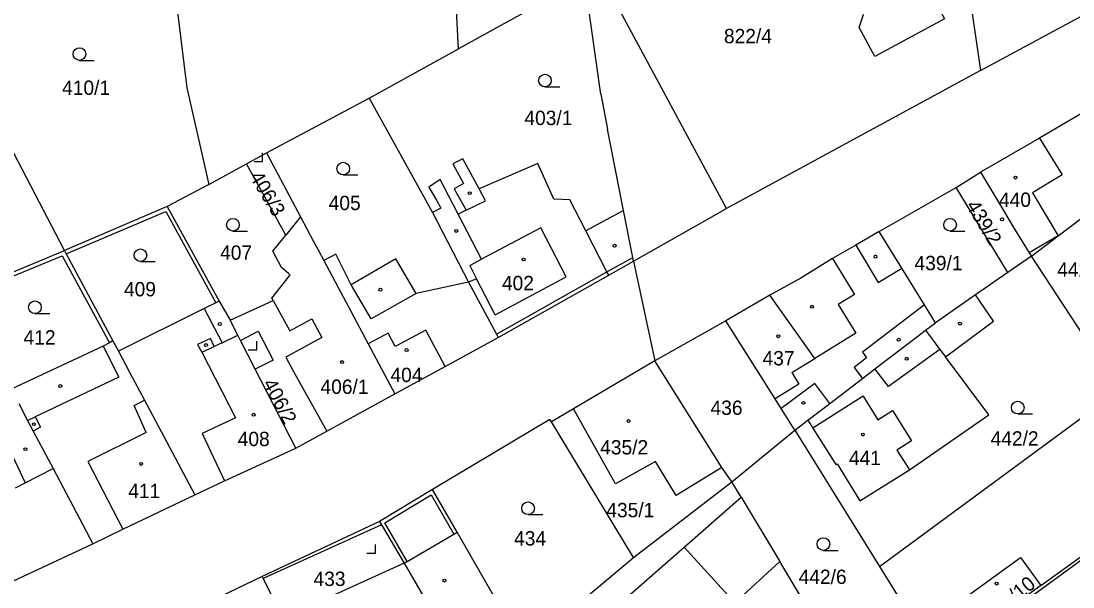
# Model space of a CAD drawing. Extents: x -724107 to -720612, y -1045267 to -1038441.
# Drawn here: x -722575.5 to -722450.8, y -1042476.9 to -1042409.8 of the extents above; entities that cross this region are included whole.
import ezdxf

# ---------------------------------------------------------------- set-up
doc = ezdxf.new("R2010")
doc.units = 0
for name, color, linetype in [('Hranice parcel', 7, 'Continuous'), ('Parcelní čísla', 7, 'Continuous'), ('Vnitřní kresba', 7, 'Continuous'), ('Značky budov', 7, 'Continuous'), ('Značky kultur', 7, 'Continuous')]:
    doc.layers.add(name, color=color, linetype=linetype)

msp = doc.modelspace()

# ---------------------------------------------------------------- linework, layer by layer
at = {"layer": 'Hranice parcel'}
for p, q in [((-722466.81, -1042381.39), (-722461.77, -1042415.67)), ((-722523.64, -1042413.1), (-722525.22, -1042382.92)), ((-722491.85, -1042432.03), (-722507.01, -1042403.89)), ((-722570.31, -1042437.03), (-722587.1, -1042404.82)), ((-722461.77, -1042415.67), (-722447.57, -1042408.03)), ((-722534.2, -1042418.95), (-722523.64, -1042413.1)), ((-722461.77, -1042415.67), (-722491.85, -1042432.03)), ((-722546.39, -1042425.45), (-722534.2, -1042418.95)), ((-722534.2, -1042418.95), (-722526.69, -1042432.51)), ((-722548.74, -1042426.74), (-722546.39, -1042425.45)), ((-722546.39, -1042425.45), (-722542.34, -1042433.04)), ((-722553.2, -1042429.2), (-722548.74, -1042426.74)), ((-722544.1, -1042435.2), (-722548.74, -1042426.74)), ((-722464.66, -1042429.55), (-722461.76, -1042427.75)), ((-722553.2, -1042429.2), (-722558.14, -1042431.79)), ((-722473.78, -1042434.75), (-722464.66, -1042429.55)), ((-722458.53, -1042439.63), (-722464.66, -1042429.55)), ((-722558.14, -1042431.79), (-722570.31, -1042437.03)), ((-722558.14, -1042431.79), (-722551.99, -1042443.02)), ((-722526.69, -1042432.51), (-722522.44, -1042440.77)), ((-722502.89, -1042438.27), (-722491.85, -1042432.03)), ((-722542.34, -1042433.04), (-722544.1, -1042435.2)), ((-722582.55, -1042442.08), (-722570.31, -1042437.03)), ((-722502.89, -1042438.27), (-722500.36, -1042450.1)), ((-722455.72, -1042437.69), (-722458.53, -1042439.63)), ((-722445.37, -1042453.55), (-722455.72, -1042437.69)), ((-722458.53, -1042439.63), (-722462.37, -1042442.28)), ((-722462.37, -1042442.28), (-722467.12, -1042445.57)), ((-722551.99, -1042443.02), (-722550.69, -1042445.27)), ((-722550.69, -1042445.27), (-722545.57, -1042442.95)), ((-722491.95, -1042445.36), (-722500.36, -1042450.1)), ((-722564.58, -1042447.74), (-722563.92, -1042448.96)), ((-722500.36, -1042450.1), (-722510.01, -1042455.78)), ((-722492.42, -1042462.73), (-722500.36, -1042450.1)), ((-722473.74, -1042474.45), (-722445.37, -1042453.55)), ((-722539.21, -1042458.43), (-722531.18, -1042454)), ((-722510.01, -1042455.78), (-722512.61, -1042457.32)), ((-722502.89, -1042473.4), (-722512.61, -1042457.32)), ((-722483.78, -1042458.3), (-722482.22, -1042457.11)), ((-722542.89, -1042460.46), (-722539.21, -1042458.43)), ((-722491.22, -1042464.45), (-722483.78, -1042458.3)), ((-722483.78, -1042458.3), (-722473.74, -1042474.45)), ((-722491.22, -1042464.45), (-722492.42, -1042462.73)), ((-722502.89, -1042473.4), (-722491.22, -1042464.45)), ((-722490.14, -1042466.25), (-722491.22, -1042464.45)), ((-722526.71, -1042465.35), (-722532.97, -1042469.15)), ((-722490.14, -1042466.25), (-722485.55, -1042473.88)), ((-722466.6, -1042485.94), (-722442.53, -1042468.32)), ((-722532.97, -1042469.15), (-722546.91, -1042475.66)), ((-722515.83, -1042484.23), (-722502.89, -1042473.4)), ((-722483.02, -1042478.1), (-722485.55, -1042473.88))]:
    msp.add_line(p, q, dxfattribs=at)
for points in [[(-722559.28, -1042374.71), (-722558.36, -1042393.64), (-722557.88, -1042399.88), (-722557.24, -1042406.15), (-722555.8, -1042417.73), (-722553.2, -1042429.2)], [(-722469.81, -1042402.62), (-722466.03, -1042409.55), (-722474.28, -1042414.01), (-722476.15, -1042410.57), (-722475.63, -1042409.06), (-722477.01, -1042406.51), (-722475.85, -1042405.88), (-722476.33, -1042405.03), (-722472.48, -1042402.92), (-722471.99, -1042403.79), (-722469.81, -1042402.62)], [(-722507.01, -1042403.89), (-722508.67, -1042404.81), (-722523.64, -1042413.1)], [(-722448.46, -1042419.99), (-722454.79, -1042423.71), (-722461.76, -1042427.75)], [(-722502.89, -1042438.27), (-722502.98, -1042437.83), (-722504.06, -1042432.28), (-722508.55, -1042434.69), (-722510.45, -1042431.02), (-722512.33, -1042430.93), (-722514.22, -1042426.71), (-722521.18, -1042429.71), (-722521.94, -1042428.32), (-722523.1, -1042426.17), (-722524.29, -1042426.75), (-722523.05, -1042429.08), (-722524.13, -1042429.69), (-722522.7, -1042432.24), (-722523.67, -1042432.71), (-722525.81, -1042428.59), (-722527.16, -1042429.49), (-722526.24, -1042431.06), (-722525.73, -1042432.01), (-722526.69, -1042432.51)], [(-722455.72, -1042437.69), (-722452.57, -1042435.29), (-722445.59, -1042430), (-722444.48, -1042429.16), (-722442.03, -1042427.44)], [(-722461.76, -1042427.75), (-722459.05, -1042432.27), (-722457.99, -1042434.1), (-722455.99, -1042437.28), (-722455.72, -1042437.69)], [(-722542.34, -1042433.04), (-722540.84, -1042435.86), (-722540.26, -1042436.95), (-722539.58, -1042438.22)], [(-722473.78, -1042434.75), (-722476.55, -1042436.37), (-722479.31, -1042437.98), (-722483.06, -1042440.28), (-722486.73, -1042442.31), (-722491.95, -1042445.36)], [(-722467.12, -1042445.57), (-722468.42, -1042443.46), (-722471.09, -1042439.12), (-722473.78, -1042434.75)], [(-722545.57, -1042442.95), (-722545.73, -1042442.66), (-722543.64, -1042440.03), (-722543.56, -1042439.93), (-722543.79, -1042439.73), (-722544.6, -1042439.05), (-722545.64, -1042437.09), (-722544.1, -1042435.2)], [(-722570.31, -1042437.03), (-722570.1, -1042437.43), (-722564.58, -1042447.74)], [(-722522.44, -1042440.77), (-722528.66, -1042442.13), (-722531.06, -1042438.01), (-722536.36, -1042441.09), (-722538.17, -1042437.47), (-722539.58, -1042438.22)], [(-722539.58, -1042438.22), (-722537.88, -1042441.42), (-722536.75, -1042443.55), (-722535.68, -1042445.55), (-722534.34, -1042448.06), (-722531.18, -1042454)], [(-722518.91, -1042447.33), (-722505.83, -1042439.93), (-722502.89, -1042438.27)], [(-722522.44, -1042440.77), (-722519.12, -1042446.93), (-722518.91, -1042447.33)], [(-722482.22, -1042457.11), (-722481.62, -1042458.07), (-722478.93, -1042462.39), (-722478.77, -1042462.29), (-722476.05, -1042466.68), (-722470.2, -1042463.02), (-722460.8, -1042456.51), (-722465.91, -1042449.63), (-722460.22, -1042445.39), (-722462.37, -1042442.28)], [(-722551.99, -1042443.02), (-722552.39, -1042443.22), (-722553.76, -1042443.9), (-722563.92, -1042448.96)], [(-722545.57, -1042442.95), (-722543.63, -1042446.52), (-722541, -1042445.1), (-722539.82, -1042447.32), (-722544.08, -1042449.66), (-722543.17, -1042451.37), (-722539.21, -1042458.43)], [(-722542.89, -1042460.46), (-722547.71, -1042451.08), (-722549.46, -1042447.67), (-722549.77, -1042447.07), (-722550.69, -1042445.27)], [(-722483.78, -1042458.3), (-722485.39, -1042455.75), (-722486.12, -1042454.6), (-722491.95, -1042445.36)], [(-722482.22, -1042457.11), (-722479.64, -1042455.14), (-722475.76, -1042452.17), (-722474.29, -1042451.05), (-722469.19, -1042447.15), (-722468.27, -1042446.45), (-722467.12, -1042445.57)], [(-722531.18, -1042454), (-722525.19, -1042450.76), (-722518.91, -1042447.33)], [(-722564.58, -1042447.74), (-722564.97, -1042447.96), (-722565.72, -1042448.36), (-722576.65, -1042453.45)], [(-722563.92, -1042448.96), (-722562.6, -1042451.44), (-722560.84, -1042454.75), (-722554.86, -1042465.97)], [(-722575.73, -1042455.14), (-722574.7, -1042457.15), (-722574.03, -1042458.41), (-722571.67, -1042462.86), (-722566.97, -1042471.8)], [(-722492.42, -1042462.73), (-722497.82, -1042466.06), (-722500.3, -1042462.03), (-722505.04, -1042464.68), (-722510.01, -1042455.78)], [(-722512.61, -1042457.32), (-722512.8, -1042457.05), (-722526.71, -1042465.35)], [(-722554.86, -1042465.97), (-722551.36, -1042464.32), (-722542.89, -1042460.46)], [(-722566.97, -1042471.8), (-722563.41, -1042470.04), (-722554.86, -1042465.97)], [(-722515.83, -1042484.23), (-722516.83, -1042482.5), (-722519, -1042478.72), (-722523.8, -1042470.4), (-722526.71, -1042465.35)], [(-722485.55, -1042473.88), (-722490.89, -1042478.76), (-722499.49, -1042486.32), (-722500.4, -1042487.12), (-722502.15, -1042486.79), (-722506.34, -1042482.32), (-722506.36, -1042480.48), (-722505.46, -1042479.69), (-722496.89, -1042472.17), (-722490.14, -1042466.25)], [(-722532.97, -1042469.15), (-722532.74, -1042469.54), (-722530.08, -1042474.09), (-722544.4, -1042480.59), (-722546.79, -1042475.89), (-722546.91, -1042475.66)], [(-722591.81, -1042483.45), (-722580.05, -1042477.87), (-722566.97, -1042471.8)], [(-722463.34, -1042478), (-722457.03, -1042473.41), (-722454.62, -1042476.73), (-722460.93, -1042481.32), (-722463.34, -1042478)], [(-722473.74, -1042474.45), (-722466.81, -1042485.6), (-722466.6, -1042485.94)], [(-722546.91, -1042475.66), (-722551.92, -1042478.05), (-722552.3, -1042478.23)]]:
    msp.add_lwpolyline(points, dxfattribs=at)
at = {"layer": 'Vnitřní kresba'}
for p, q in [((-722506.76, -1042418.49), (-722508.67, -1042404.81)), ((-722506.76, -1042418.49), (-722505.95, -1042422.62)), ((-722504.06, -1042432.28), (-722505.95, -1042422.62)), ((-722454.79, -1042423.71), (-722452.1, -1042428.06)), ((-722452.1, -1042428.06), (-722455.6, -1042430.18)), ((-722520.41, -1042431.13), (-722521.18, -1042429.71)), ((-722522.7, -1042432.24), (-722520.41, -1042431.13)), ((-722455.6, -1042430.18), (-722452.57, -1042435.29)), ((-722570.1, -1042437.43), (-722558.32, -1042432.4)), ((-722558.32, -1042432.4), (-722552.39, -1042443.22)), ((-722520.89, -1042438.05), (-722523.67, -1042432.71)), ((-722513.88, -1042434.33), (-722520.89, -1042438.05)), ((-722510.86, -1042440.15), (-722513.88, -1042434.33)), ((-722506.03, -1042439.55), (-722508.55, -1042434.69)), ((-722476.55, -1042436.37), (-722473.88, -1042440.8)), ((-722452.57, -1042435.29), (-722455.99, -1042437.28)), ((-722582.34, -1042442.47), (-722570.6, -1042437.63)), ((-722570.6, -1042437.63), (-722564.97, -1042447.96)), ((-722522.29, -1042438.8), (-722520.89, -1042438.05)), ((-722522.29, -1042438.8), (-722521.48, -1042440.36)), ((-722506.03, -1042439.55), (-722502.98, -1042437.83)), ((-722479.31, -1042437.98), (-722476.71, -1042442.25)), ((-722519.12, -1042446.93), (-722506.03, -1042439.55)), ((-722505.83, -1042439.93), (-722506.03, -1042439.55)), ((-722473.88, -1042440.8), (-722471.09, -1042439.12)), ((-722533.98, -1042445.1), (-722536.36, -1042441.09)), ((-722521.48, -1042440.36), (-722522.44, -1042440.77)), ((-722519.27, -1042444.65), (-722521.48, -1042440.36)), ((-722519.27, -1042444.65), (-722510.86, -1042440.15)), ((-722528.66, -1042442.13), (-722533.98, -1042445.1)), ((-722481.4, -1042449.8), (-722486.73, -1042442.31)), ((-722476.71, -1042442.25), (-722478.63, -1042443.42)), ((-722478.63, -1042443.42), (-722476.54, -1042446.83)), ((-722468.42, -1042443.46), (-722475.77, -1042449.07)), ((-722553.76, -1042443.9), (-722551.63, -1042447.94)), ((-722553.01, -1042447.46), (-722554.54, -1042448.14)), ((-722552.58, -1042448.38), (-722553.01, -1042447.46)), ((-722551.63, -1042447.94), (-722549.77, -1042447.07)), ((-722549.46, -1042447.67), (-722547.35, -1042446.59)), ((-722547.35, -1042446.59), (-722545.6, -1042450)), ((-722531.98, -1042446.8), (-722534.34, -1042448.06)), ((-722531.14, -1042448.38), (-722531.98, -1042446.8)), ((-722527.49, -1042446.44), (-722531.14, -1042448.38)), ((-722525.19, -1042450.76), (-722527.49, -1042446.44)), ((-722476.54, -1042446.83), (-722481.4, -1042449.8)), ((-722468.27, -1042446.45), (-722466.57, -1042448.74)), ((-722565.72, -1042448.36), (-722563.87, -1042452.04)), ((-722554.54, -1042448.14), (-722554.06, -1042449.07)), ((-722554.06, -1042449.07), (-722552.58, -1042448.38)), ((-722551.63, -1042447.94), (-722552.58, -1042448.38)), ((-722466.57, -1042448.74), (-722472.68, -1042453.15)), ((-722466.57, -1042448.74), (-722465.91, -1042449.63)), ((-722554.06, -1042449.07), (-722550.05, -1042456.85)), ((-722545.6, -1042450), (-722547.71, -1042451.08)), ((-722484.13, -1042451.47), (-722481.4, -1042449.8)), ((-722475.26, -1042449.73), (-722476.75, -1042450.87)), ((-722475.77, -1042449.07), (-722475.26, -1042449.73)), ((-722476.75, -1042450.87), (-722475.76, -1042452.17)), ((-722472.68, -1042453.15), (-722474.29, -1042451.05)), ((-722563.87, -1042452.04), (-722573.81, -1042456.73)), ((-722484.13, -1042451.47), (-722483.28, -1042452.87)), ((-722483.28, -1042452.87), (-722486.12, -1042454.6)), ((-722481.4, -1042452.78), (-722485.39, -1042455.75)), ((-722479.64, -1042455.14), (-722481.4, -1042452.78)), ((-722454.62, -1042476.73), (-722421.54, -1042452.86)), ((-722562.05, -1042455.39), (-722560.84, -1042454.75)), ((-722475.68, -1042454.27), (-722481.62, -1042458.07)), ((-722475.68, -1042454.27), (-722473.92, -1042457.07)), ((-722560.63, -1042458.59), (-722562.05, -1042455.39)), ((-722473.92, -1042457.07), (-722472.19, -1042455.99)), ((-722472.19, -1042455.99), (-722469.94, -1042459.58)), ((-722574.7, -1042457.15), (-722573.81, -1042456.73)), ((-722573.81, -1042456.73), (-722573.16, -1042457.95)), ((-722550.05, -1042456.85), (-722554.01, -1042458.69)), ((-722573.16, -1042457.95), (-722574.03, -1042458.41)), ((-722560.63, -1042458.59), (-722567.56, -1042462.04)), ((-722554.01, -1042458.69), (-722551.36, -1042464.32)), ((-722469.94, -1042459.58), (-722471.67, -1042460.67)), ((-722471.67, -1042460.67), (-722470.2, -1042463.02)), ((-722576.46, -1042461.37), (-722574.97, -1042464.54)), ((-722567.56, -1042462.04), (-722563.41, -1042470.04)), ((-722574.97, -1042464.54), (-722571.67, -1042462.86)), ((-722576.14, -1042465.13), (-722574.97, -1042464.54)), ((-722532.35, -1042469.31), (-722526.87, -1042465.96)), ((-722526.87, -1042465.96), (-722524.18, -1042470.62)), ((-722532.74, -1042469.54), (-722546.79, -1042475.89)), ((-722529.7, -1042473.87), (-722532.35, -1042469.31)), ((-722529.7, -1042473.87), (-722524.18, -1042470.62)), ((-722524.18, -1042470.62), (-722523.8, -1042470.4)), ((-722496.89, -1042472.17), (-722490.89, -1042478.76)), ((-722530.08, -1042474.09), (-722529.7, -1042473.87)), ((-722530.08, -1042474.09), (-722525.24, -1042482.38))]:
    msp.add_line(p, q, dxfattribs=at)
at = {"layer": 'Značky budov'}
for centre in [(-722457.62, -1042428.37), (-722522.29, -1042430.22), (-722459.22, -1042433.32), (-722523.89, -1042434.69), (-722505.12, -1042436.45), (-722474.21, -1042437.75), (-722515.92, -1042438.08), (-722532.88, -1042441.66), (-722481.75, -1042443.68), (-722551.92, -1042445.73), (-722464.2, -1042445.68), (-722485.74, -1042447.18), (-722471.47, -1042447.59), (-722553.55, -1042448.23), (-722529.78, -1042448.81), (-722537.42, -1042450.24), (-722470.51, -1042449.85), (-722570.81, -1042453.09), (-722482.76, -1042455.07), (-722547.91, -1042456.49), (-722573.95, -1042457.6), (-722503.48, -1042457.24), (-722475.71, -1042458.83), (-722574.94, -1042460.56), (-722561.23, -1042462.31), (-722525.29, -1042476.14), (-722459.86, -1042476.49)]:
    msp.add_circle(centre, 0.175, dxfattribs=at)
at = {"layer": 'Značky kultur'}
for p, q in [((-722568.54, -1042414.48), (-722566.79, -1042414.48)), ((-722513.38, -1042417.62), (-722511.63, -1042417.62)), ((-722546.85, -1042426.45), (-722546.85, -1042425.45)), ((-722547.85, -1042426.45), (-722546.85, -1042426.45)), ((-722537.29, -1042428.06), (-722535.54, -1042428.06)), ((-722550.36, -1042434.72), (-722548.61, -1042434.72)), ((-722465.37, -1042434.72), (-722463.62, -1042434.72)), ((-722561.31, -1042438.32), (-722559.56, -1042438.32)), ((-722573.82, -1042444.5), (-722572.07, -1042444.5)), ((-722548.54, -1042448.77), (-722547.54, -1042448.77)), ((-722547.54, -1042448.77), (-722547.54, -1042447.77)), ((-722457.35, -1042456.38), (-722455.6, -1042456.38)), ((-722515.38, -1042468.31), (-722513.63, -1042468.31)), ((-722533.48, -1042472.88), (-722533.48, -1042471.88)), ((-722534.48, -1042472.88), (-722533.48, -1042472.88)), ((-722480.38, -1042472.56), (-722478.63, -1042472.56))]:
    msp.add_line(p, q, dxfattribs=at)
for centre in [(-722568.54, -1042413.73), (-722513.38, -1042416.87), (-722537.29, -1042427.31), (-722550.36, -1042433.97), (-722465.37, -1042433.97), (-722561.31, -1042437.57), (-722573.82, -1042443.75), (-722457.35, -1042455.63), (-722515.38, -1042467.56), (-722480.38, -1042471.81)]:
    msp.add_circle(centre, 0.75, dxfattribs=at)

# ---------------------------------------------------------------- texts
at = {"layer": 'Parcelní čísla'}
for s, p in [('822/4', (-722492.17, -1042412.45)), ('410/1', (-722570.6, -1042418.57)), ('403/1', (-722515.82, -1042422.15)), ('440', (-722459.58, -1042431.85)), ('405', (-722539.01, -1042432.23)), ('407', (-722551.88, -1042438.11)), ('439/1', (-722469.59, -1042439.35)), ('442/4', (-722452.68, -1042440.13)), ('402', (-722518.48, -1042441.72)), ('409', (-722563.27, -1042442.45)), ('412', (-722575.17, -1042448.16)), ('437', (-722487.6, -1042450.63)), ('404', (-722531.69, -1042452.61)), ('406/1', (-722539.98, -1042454.01)), ('436', (-722493.76, -1042456.5)), ('408', (-722549.79, -1042460.2)), ('442/2', (-722460.57, -1042460.14)), ('435/2', (-722506.84, -1042461.19)), ('441', (-722477.36, -1042462.45)), ('411', (-722562.76, -1042466.36)), ('435/1', (-722506.11, -1042468.63)), ('434', (-722517.04, -1042471.98)), ('442/6', (-722483.32, -1042476.54)), ('433', (-722540.81, -1042476.78))]:
    msp.add_text(s, height=1.7, dxfattribs=at).set_placement(p)
for s, rotation, p in [('406/3', 301, (-722548.44, -1042428.26)), ('439/2', 301, (-722463.54, -1042431.68)), ('406/2', 298, (-722546.88, -1042452.76)), ('442/10', 39, (-722460.51, -1042481.18))]:
    msp.add_text(s, height=1.7, rotation=rotation, dxfattribs=at).set_placement(p)

doc.saveas('drawing.dxf')
